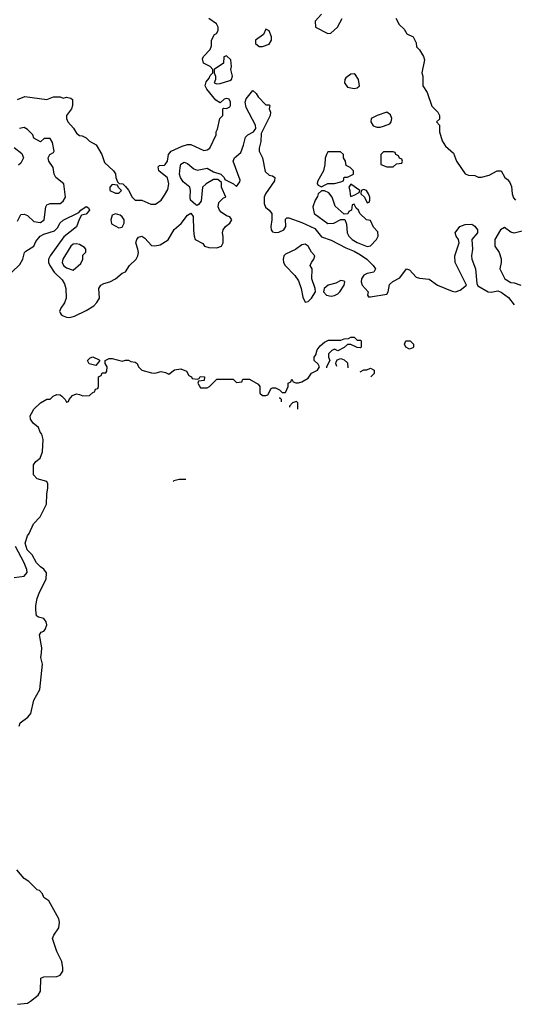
# Model space of a CAD drawing. Header units: inches. Extents: x 2380249 to 2585472, y 382747 to 546448.
# Tile 327 of 626: x 2572903 to 2575931, y 387848 to 393876. Entities that reach past the tile are written whole.
import ezdxf

# ---------------------------------------------------------------- set-up
doc = ezdxf.new("R2010")
doc.units = ezdxf.units.IN
doc.header["$MEASUREMENT"] = 0
doc.layers.add('C5378', color=7, linetype='Continuous')
doc.layers.add('C5379', color=7, linetype='Continuous')

msp = doc.modelspace()

# ---------------------------------------------------------------- linework, layer by layer
at = {"layer": 'C5378', "color": 4, "elevation": 16}
for points in [[(2572899.5, 389550), (2572906, 389570), (2572953.6, 389606.4), (2572971.8, 389628.2), (2572989.5, 389710), (2573026, 389774), (2573043.7, 389930), (2573032.3, 389970), (2573035.8, 390000)], [(2572890, 387847.7), (2572950, 387854), (2572970, 387866.8), (2573016.3, 387903.7), (2573031.3, 387928.7), (2573032.5, 388007.5), (2573050, 388015.5), (2573130, 388017.6), (2573150, 388026.4), (2573166.3, 388050), (2573168.1, 388070), (2573161.2, 388110), (2573129.7, 388170), (2573103.7, 388250), (2573111.6, 388270), (2573143.3, 388316.7), (2573147.7, 388350), (2573142.4, 388370), (2573080.9, 388480.9), (2573050, 388502), (2573043.1, 388523.1), (2573023.7, 388543.7), (2573010, 388549.4), (2572959.8, 388599.8), (2572930, 388617.7), (2572885, 388670)]]:
    msp.add_lwpolyline(points, dxfattribs=at)
at = {"layer": 'C5379', "color": 4}
for points, elevation in [([(2572890, 393386.8), (2572934.6, 393405.4), (2573070, 393386), (2573110, 393404), (2573150, 393402.8), (2573170, 393396), (2573190, 393401), (2573215.3, 393395.3), (2573226, 393386), (2573225.5, 393350), (2573220.5, 393330), (2573190.6, 393290), (2573190.5, 393270), (2573197.3, 393250), (2573232.3, 393212.3), (2573250, 393181), (2573270, 393166), (2573284.7, 393164.7), (2573310, 393152), (2573330, 393132), (2573372, 393110), (2573406, 393050), (2573422, 393002), (2573478, 392950), (2573490, 392932), (2573491.3, 392910), (2573502, 392882), (2573512.7, 392872.7), (2573534, 392870), (2573550, 392854), (2573570, 392832), (2573591.3, 392790), (2573610, 392771.3), (2573651.2, 392771.1), (2573705.4, 392745.4), (2573734, 392746), (2573770, 392771.3), (2573790, 392801), (2573810, 392836), (2573816.9, 392870), (2573807.2, 392907.2), (2573754, 392950), (2573750, 392974), (2573758, 392982), (2573790, 392986), (2573794, 392990), (2573808.7, 393010), (2573813.2, 393050), (2573829.6, 393070.4), (2573898, 393102), (2573930, 393110.7), (2573950, 393110.8), (2574030, 393074.8), (2574050, 393078), (2574068, 393090), (2574106, 393170), (2574106, 393190), (2574114.6, 393205.4), (2574128, 393270), (2574146, 393290), (2574146, 393330), (2574150, 393334), (2574170, 393332), (2574190, 393342), (2574194, 393350), (2574193.2, 393370), (2574186, 393390), (2574170, 393394), (2574154, 393390), (2574130, 393366), (2574103.1, 393383.1), (2574048.7, 393450), (2574038, 393470), (2574044.7, 393495.3), (2574063.1, 393516.9), (2574070, 393534), (2574086, 393550), (2574086, 393570), (2574068.7, 393588.7), (2574028.7, 393610), (2574023.1, 393636.9), (2574028.8, 393651.1), (2574070, 393694), (2574076.4, 393716.4), (2574078, 393750), (2574095.3, 393784.7), (2574108.4, 393791.6), (2574118, 393810), (2574118, 393830), (2574108, 393850), (2574062, 393882)], 28), ([(2574751.3, 393908.7), (2574712.7, 393867.3), (2574714, 393830), (2574790, 393792), (2574807.3, 393792.7), (2574848, 393830), (2574876.4, 393883.6)], 28), ([(2575205.4, 393885.4), (2575226.4, 393846.4), (2575256.9, 393816.9), (2575274, 393790), (2575311.2, 393771.1), (2575330, 393734), (2575332, 393710), (2575350, 393692), (2575376, 393650), (2575381, 393630), (2575364.7, 393550), (2575372, 393530), (2575371.6, 393471.6), (2575398, 393430), (2575426, 393346), (2575462, 393310), (2575474, 393290), (2575472.7, 393267.3), (2575454, 393250), (2575474, 393230), (2575474, 393190), (2575490, 393134), (2575510, 393102), (2575558, 393058), (2575578, 393010), (2575630, 392932), (2575650, 392924.7), (2575690, 392922), (2575710, 392911.3), (2575730, 392911), (2575776.5, 392923.5), (2575826, 392950), (2575850, 392951.3), (2575872, 392910), (2575890, 392898), (2575902, 392882), (2575913.4, 392853.4), (2575917.3, 392810), (2575925.2, 392785.2), (2575938, 392770)], 28), ([(2572855.1, 392330), (2572903.3, 392376.7), (2572922, 392410), (2572932.3, 392450), (2572940.5, 392459.5), (2572989.5, 392490), (2573002.9, 392517.1), (2573028.7, 392551.3), (2573050, 392562.6), (2573116.6, 392583.4), (2573136.2, 392603.8), (2573149.6, 392630.4), (2573170, 392647.7), (2573264.7, 392695.3), (2573278, 392710), (2573310, 392731.3), (2573314, 392730), (2573323.6, 392723.6), (2573330, 392708.7), (2573310, 392686), (2573282, 392678), (2573266.8, 392653.2), (2573251.9, 392608.2), (2573173.8, 392546.2), (2573089.2, 392430.8), (2573080.3, 392410), (2573079.5, 392390), (2573087, 392370), (2573113.4, 392330), (2573163.1, 392283.1), (2573177.8, 392257.8), (2573186.3, 392230), (2573187.2, 392170), (2573177.5, 392142.5), (2573154.4, 392110), (2573147.6, 392090), (2573150, 392081), (2573157.3, 392070), (2573170, 392062.4), (2573190, 392054.4), (2573210, 392052.7), (2573238.9, 392061.1), (2573310, 392094.8), (2573356.1, 392123.9), (2573376.3, 392143.7), (2573392.3, 392170), (2573387, 392230), (2573399.3, 392250), (2573418.7, 392261.3), (2573455.3, 392270), (2573488.7, 392290), (2573530, 392324.7), (2573550, 392332), (2573575.1, 392370), (2573616.2, 392410), (2573625.6, 392430), (2573629.6, 392450), (2573627.3, 392470), (2573613.6, 392510), (2573619.6, 392530), (2573630, 392544.9), (2573650, 392550.4), (2573670, 392538), (2573710, 392494), (2573730, 392490.6), (2573762.9, 392497.1), (2573812.7, 392527.3), (2573848.3, 392591.7), (2573891.4, 392628.5), (2573930, 392678), (2573950, 392691.3), (2573966, 392670), (2573967.3, 392587.3), (2573971, 392550), (2573978, 392530), (2574024.7, 392504.7), (2574034, 392490), (2574060.7, 392480.7), (2574110, 392479.1), (2574139, 392490), (2574149.2, 392510), (2574149.1, 392549.1), (2574144, 392570), (2574149.2, 392590), (2574162.7, 392610), (2574189.2, 392630), (2574202.7, 392650), (2574189.5, 392669.5), (2574170, 392675.1), (2574137.4, 392697.4), (2574126, 392710), (2574118, 392730), (2574122.7, 392757.3), (2574150, 392784.7), (2574166, 392790), (2574139, 392850), (2574138, 392878), (2574116.4, 392896.4), (2574090, 392898), (2574044.7, 392870), (2574022, 392850), (2574014.4, 392765.6), (2573996.8, 392743.2), (2573990, 392739), (2573981.2, 392741.2), (2573949.2, 392770), (2573946, 392790), (2573949.2, 392830), (2573944, 392850), (2573903.8, 392883.8), (2573887, 392910), (2573880.9, 392930), (2573884.5, 392970), (2573890, 392990.8), (2573910, 393002.8), (2573930, 392996), (2573970, 392962.8), (2573990, 392953.4), (2574050, 392967.3), (2574090, 392944.7), (2574134, 392930), (2574154, 392910), (2574158, 392898), (2574211.6, 392871.6), (2574230, 392854), (2574250, 392882), (2574252.9, 392892.9), (2574209.2, 393010), (2574217.2, 393030), (2574256.6, 393063.4), (2574273.1, 393106.9), (2574284.5, 393155.5), (2574299, 393170), (2574334, 393190), (2574349.2, 393210), (2574346, 393230), (2574290, 393338), (2574283.7, 393370), (2574290, 393391), (2574330, 393442), (2574350, 393424.7), (2574362.5, 393402.5), (2574410, 393354), (2574430, 393354), (2574434, 393350), (2574431.3, 393330), (2574438.8, 393310), (2574437.3, 393290), (2574381.6, 393178.4), (2574380.3, 393130), (2574368.6, 393090), (2574368.6, 393070), (2574390.4, 393030), (2574406.4, 392946.4), (2574430, 392922.8), (2574450, 392918.8), (2574464.7, 392910), (2574462.8, 392890), (2574408.4, 392810), (2574400.3, 392790), (2574398.7, 392770), (2574399.3, 392750), (2574407.9, 392727.9), (2574430.5, 392710.5), (2574447.3, 392690), (2574447.4, 392650), (2574440.8, 392610), (2574442, 392590), (2574450, 392576.3), (2574470, 392572), (2574490, 392575.3), (2574520.9, 392590), (2574532, 392610), (2574530, 392654), (2574538, 392662), (2574550, 392662.8), (2574630, 392634.4), (2574710, 392598), (2574750, 392546.8), (2574810, 392526.8), (2574899.3, 392479.3), (2574950, 392459.5), (2574990, 392435.3), (2575028, 392410), (2575067.3, 392370), (2575080.7, 392350), (2575071, 392330), (2575030, 392322), (2575010, 392312), (2574996.3, 392290), (2574994, 392270), (2574998.8, 392250), (2575036, 392210), (2575032, 392190), (2575038, 392178), (2575050, 392178), (2575150, 392194.8), (2575159.5, 392210), (2575166.3, 392253.7), (2575186.5, 392273.5), (2575230, 392295.5), (2575270, 392350.8), (2575290, 392344), (2575330, 392298.4), (2575350, 392292.2), (2575410, 392288), (2575460.7, 392250), (2575550, 392213.8), (2575570, 392210.3), (2575599.7, 392220.3), (2575638, 392250), (2575569.4, 392390), (2575566.6, 392430), (2575594, 392510), (2575589, 392530), (2575575.3, 392550), (2575568.7, 392570), (2575598, 392610), (2575630, 392621), (2575670, 392624.7), (2575690, 392612), (2575704.7, 392590), (2575704.7, 392570), (2575670.8, 392530), (2575675.5, 392470), (2575668, 392430), (2575670.4, 392410), (2575692.7, 392350), (2575701.4, 392261.4), (2575707.1, 392247.1), (2575770, 392210.4), (2575790, 392207.6), (2575830, 392215.8), (2575850, 392208.5), (2575894.7, 392174.7), (2575931, 392130)], 24), ([(2572890, 392642), (2572910, 392682), (2572930, 392686), (2572950, 392676), (2572990, 392640.7), (2573030, 392634.8), (2573052.3, 392650), (2573064, 392730), (2573070, 392742), (2573088.7, 392751.3), (2573150, 392751.3), (2573170, 392764.7), (2573184, 392790), (2573172.7, 392870), (2573124, 392910), (2573113.2, 392930), (2573108.7, 392970), (2573082, 393010), (2573078, 393030), (2573088, 393050), (2573110, 393062), (2573113.2, 393070), (2573104.7, 393124.7), (2573090, 393148), (2573052.7, 393147.3), (2573030, 393128), (2572989.3, 393149.3), (2572984, 393170), (2572950, 393203.7), (2572930, 393215.1), (2572901, 393210)], 28), ([(2572870, 393094), (2572916.3, 393056.3), (2572926, 393030), (2572910, 392998), (2572895.3, 392984.7)], 28), ([(2575978.8, 392581.2), (2575930, 392569.2), (2575910, 392575.3), (2575870, 392604), (2575846, 392590), (2575811.3, 392530), (2575811.3, 392490), (2575838, 392450), (2575850.9, 392410.9), (2575851.3, 392390), (2575842, 392350), (2575872, 392290), (2575910, 392266), (2575930, 392264.7), (2575970, 392251.3)], 28), ([(2573035.8, 390000), (2573039.3, 390030), (2573025.2, 390110), (2573034, 390126), (2573050, 390131.3), (2573058.6, 390141.4), (2573069.2, 390170), (2573065.2, 390190), (2573050, 390209), (2573018, 390218), (2573006.3, 390226.3), (2573002, 390262), (2573002, 390290), (2573010, 390332), (2573024.5, 390370), (2573065.7, 390450), (2573068, 390490), (2573051, 390511), (2573030, 390525.1), (2573006, 390550), (2572980.1, 390600.1), (2572949.8, 390630), (2572936.9, 390670), (2572950, 390716), (2572961.2, 390730), (2572988, 390790), (2573028.4, 390831.6), (2573068, 390910), (2573069, 390970), (2573076, 391010), (2573075.1, 391035.1), (2573069, 391049), (2573010, 391064), (2572988.7, 391090), (2572988.7, 391150), (2573002, 391170), (2573029.5, 391190.5), (2573043.7, 391230), (2573046.3, 391306.3), (2573038.6, 391338.6), (2573029, 391350), (2573019, 391379), (2572985.6, 391405.6), (2572968.7, 391430), (2572968, 391450), (2572974.6, 391465.4), (2572988.8, 391491.1), (2573030, 391531), (2573070, 391552), (2573090, 391552), (2573108.8, 391571.1), (2573130, 391582), (2573150, 391578), (2573162, 391570), (2573182, 391550), (2573190, 391534), (2573202, 391538), (2573206, 391550), (2573225.6, 391574.4), (2573250, 391584.7), (2573270, 391582), (2573290, 391572), (2573330, 391574), (2573350, 391594), (2573362, 391598), (2573367.3, 391612.7), (2573382, 391618), (2573386, 391630), (2573386, 391690), (2573402, 391698), (2573407.3, 391712.7), (2573430, 391714), (2573436.4, 391723.6), (2573438, 391750), (2573426, 391770), (2573426, 391790), (2573450, 391802), (2573470, 391802), (2573530, 391784.7), (2573550, 391791.3), (2573570, 391791.3), (2573583.6, 391783.6), (2573610, 391778), (2573622, 391770), (2573631.3, 391750), (2573650.8, 391730.8), (2573710, 391713.4), (2573730, 391710.6), (2573770, 391721), (2573796, 391716), (2573815.3, 391704.7), (2573850, 391732), (2573890, 391738), (2573923.6, 391723.6), (2573938, 391698), (2573954, 391690), (2573958, 391678), (2573990, 391674), (2574002, 391678), (2574008.8, 391691.1), (2574034, 391690), (2574032.7, 391667.3), (2573998, 391662), (2573994, 391650), (2574010, 391622), (2574050, 391622), (2574066, 391630), (2574110, 391674), (2574210, 391674), (2574230, 391654), (2574262, 391658), (2574270, 391674), (2574310, 391674), (2574363.6, 391643.6), (2574374, 391630), (2574374, 391590), (2574390, 391574), (2574410, 391574), (2574422, 391578), (2574442, 391618), (2574450, 391622), (2574470, 391622), (2574494, 391610), (2574510, 391594), (2574530, 391594), (2574546, 391630), (2574546, 391650), (2574562, 391658), (2574570, 391674), (2574578, 391658), (2574592.7, 391652.7), (2574610, 391652), (2574630, 391658), (2574670, 391682), (2574689.1, 391710.9), (2574726, 391730), (2574738, 391750), (2574730, 391766), (2574706, 391790), (2574706, 391810), (2574716.4, 391823.6), (2574724.7, 391855.3), (2574742, 391878), (2574770, 391902), (2574792.7, 391912.7), (2574870, 391914), (2574890, 391922), (2574916.4, 391923.6), (2574930, 391932), (2574951.6, 391931.6), (2574970, 391914), (2574990, 391914), (2574994, 391910), (2574994, 391870), (2574990, 391866), (2574970, 391868), (2574930, 391888), (2574910, 391888), (2574890, 391868), (2574851.6, 391848.4), (2574830, 391858), (2574814, 391850), (2574794, 391830), (2574794, 391810), (2574802, 391790), (2574782, 391750), (2574782, 391745.2)], 16), ([(2574845.2, 391752), (2574838, 391770), (2574840.4, 391779.6), (2574847.3, 391792.7), (2574870, 391802), (2574890, 391794), (2574910, 391774), (2574911.9, 391745.1)], 16), ([(2574986.5, 391719.5), (2575010, 391732), (2575027.3, 391732.7), (2575050, 391742), (2575074, 391730), (2575074, 391710), (2575052, 391688.8)], 16), ([(2574498, 391558), (2574490.6, 391557.7)], 16), ([(2574506, 391536.5), (2574506, 391550), (2574498, 391558)], 16), ([(2574598, 391538), (2574574, 391530), (2574554, 391510), (2574554, 391502.5)], 16), ([(2574606, 391490.5), (2574606, 391530), (2574598, 391538)], 16), ([(2573919.6, 391060.9), (2573878.5, 391061.5), (2573847.3, 391052.7), (2573842.2, 391049.2)], 16), ([(2572870, 390461.6), (2572931.1, 390468.9), (2572949.5, 390490.5), (2572946.6, 390510), (2572930.7, 390550), (2572876.5, 390650)], 24)]:
    msp.add_lwpolyline(points, dxfattribs=dict(at, elevation=elevation))
for points, elevation in [([(2574410, 393818), (2574395.5, 393784.5), (2574347.3, 393750), (2574347.3, 393730), (2574370, 393711.3), (2574390, 393711.3), (2574430, 393726), (2574444, 393750), (2574445.2, 393770), (2574430, 393808)], 28), ([(2574170, 393655.3), (2574152, 393648), (2574150.7, 393609.3), (2574094, 393570), (2574094, 393550), (2574102, 393530), (2574102, 393510), (2574094, 393490), (2574110, 393482), (2574130, 393484.7), (2574190, 393502.8), (2574199, 393510), (2574205.2, 393530), (2574195.1, 393570), (2574199.3, 393590), (2574196, 393630)], 28), ([(2574950, 393544), (2574930, 393542.7), (2574900.3, 393519.7), (2574893.4, 393510), (2574890.6, 393490), (2574910, 393462), (2574950, 393453.4), (2574970, 393458.8), (2574984, 393470), (2574977.2, 393510), (2574958.6, 393538.6)], 28), ([(2575150, 393308.7), (2575090.9, 393289.1), (2575054, 393270), (2575052, 393250), (2575066.4, 393226.4), (2575090, 393218), (2575110, 393218), (2575130, 393224.7), (2575170, 393238), (2575177.2, 393250), (2575181.2, 393270), (2575172.5, 393292.5)], 28), ([(2574867.3, 393067.3), (2574790, 393066), (2574782, 393050), (2574772.7, 393027.3), (2574772, 392990), (2574762, 392950), (2574725.4, 392885.4), (2574724.7, 392870), (2574730, 392862), (2574750, 392852), (2574770, 392862), (2574790, 392872), (2574830, 392872), (2574870, 392882), (2574886, 392890), (2574890, 392912), (2574910, 392912), (2574946, 392930), (2574946, 392950), (2574926, 392970), (2574902, 392982), (2574898, 393010), (2574886, 393030), (2574886, 393050)], 28), ([(2575190, 393066), (2575130, 393066), (2575114, 393050), (2575114, 392990), (2575150, 392974), (2575190, 392974), (2575210, 392994), (2575242, 392998), (2575246, 393010), (2575242, 393022), (2575227.3, 393027.3), (2575222, 393042), (2575206, 393050), (2575202, 393062)], 28), ([(2573470, 392866), (2573454, 392850), (2573454, 392830), (2573490, 392814), (2573510, 392814), (2573526, 392830), (2573507.3, 392847.3), (2573502, 392862)], 28), ([(2574930, 392868), (2574918, 392850), (2574924.7, 392830), (2574925.4, 392805.4), (2574930, 392794), (2574950, 392802), (2574982, 392818), (2574986, 392830)], 28), ([(2574770, 392828), (2574750, 392828), (2574731.2, 392808.9), (2574726.8, 392793.2), (2574711.3, 392770), (2574698, 392730), (2574706.8, 392690), (2574790, 392627.3), (2574826, 392630), (2574870, 392652), (2574892.7, 392652.7), (2574903.6, 392623.6), (2574907.7, 392570), (2574918.8, 392550), (2574938.8, 392530), (2574970, 392510.7), (2575030, 392487.3), (2575050, 392492), (2575088, 392530), (2575098, 392550), (2575096.4, 392576.4), (2575070, 392606), (2575050, 392646), (2575026, 392650), (2574986, 392690), (2574978, 392710), (2574962, 392722), (2574950, 392746), (2574938, 392742), (2574934, 392710), (2574918, 392702), (2574912.7, 392687.3), (2574890, 392686), (2574834.6, 392734.6), (2574815.3, 392790), (2574794.6, 392814.6)], 28), ([(2575010, 392835.3), (2574994, 392830), (2574992, 392810), (2575014, 392790), (2575030, 392754), (2575042, 392758), (2575046, 392770), (2575046, 392790), (2575038, 392810), (2575026, 392830)], 28), ([(2573490, 392688), (2573470, 392678), (2573462, 392650), (2573466, 392626), (2573510, 392602), (2573530, 392604.7), (2573542, 392630), (2573542, 392650), (2573530, 392668), (2573518, 392678)], 28), ([(2573250, 392504), (2573230, 392501.2), (2573216, 392490), (2573167.3, 392410), (2573164, 392390), (2573171.3, 392370), (2573190, 392356), (2573230, 392342), (2573278, 392382), (2573288.7, 392410), (2573290, 392434), (2573307.3, 392452.7), (2573308, 392470), (2573300.4, 392480.4), (2573270, 392499)], 28), ([(2574650, 392500.9), (2574630, 392497.2), (2574592.3, 392467.7), (2574530, 392439.5), (2574520.5, 392430), (2574515.5, 392410), (2574518, 392390), (2574528, 392370), (2574587.3, 392310), (2574610, 392276), (2574626.4, 392230), (2574636.3, 392176.3), (2574650, 392146.8), (2574670, 392151), (2574690, 392170.8), (2574713.2, 392210), (2574712.7, 392230), (2574691.6, 392290), (2574693.2, 392350), (2574682, 392370), (2574688.7, 392390), (2574704, 392410), (2574709, 392430), (2574690, 392453.2), (2574670, 392489.2)], 24), ([(2574870, 392279), (2574837.5, 392262.5), (2574791.3, 392250), (2574767.3, 392230), (2574762.8, 392210), (2574781, 392190), (2574810, 392182.4), (2574830, 392186.4), (2574850, 392196.3), (2574862, 392210), (2574888.7, 392250), (2574893.2, 392270), (2574890, 392275.3)], 24), ([(2575290, 391858), (2575266, 391870), (2575258, 391890), (2575266, 391910), (2575294, 391910), (2575314, 391890), (2575314, 391870), (2575310, 391866)], 16), ([(2573370, 391758), (2573329.1, 391769.1), (2573318, 391790), (2573334.6, 391805.4), (2573350, 391810.7), (2573390, 391794), (2573394, 391790)], 16)]:
    msp.add_lwpolyline(points, close=True, dxfattribs=dict(at, elevation=elevation))

doc.saveas('drawing.dxf')
